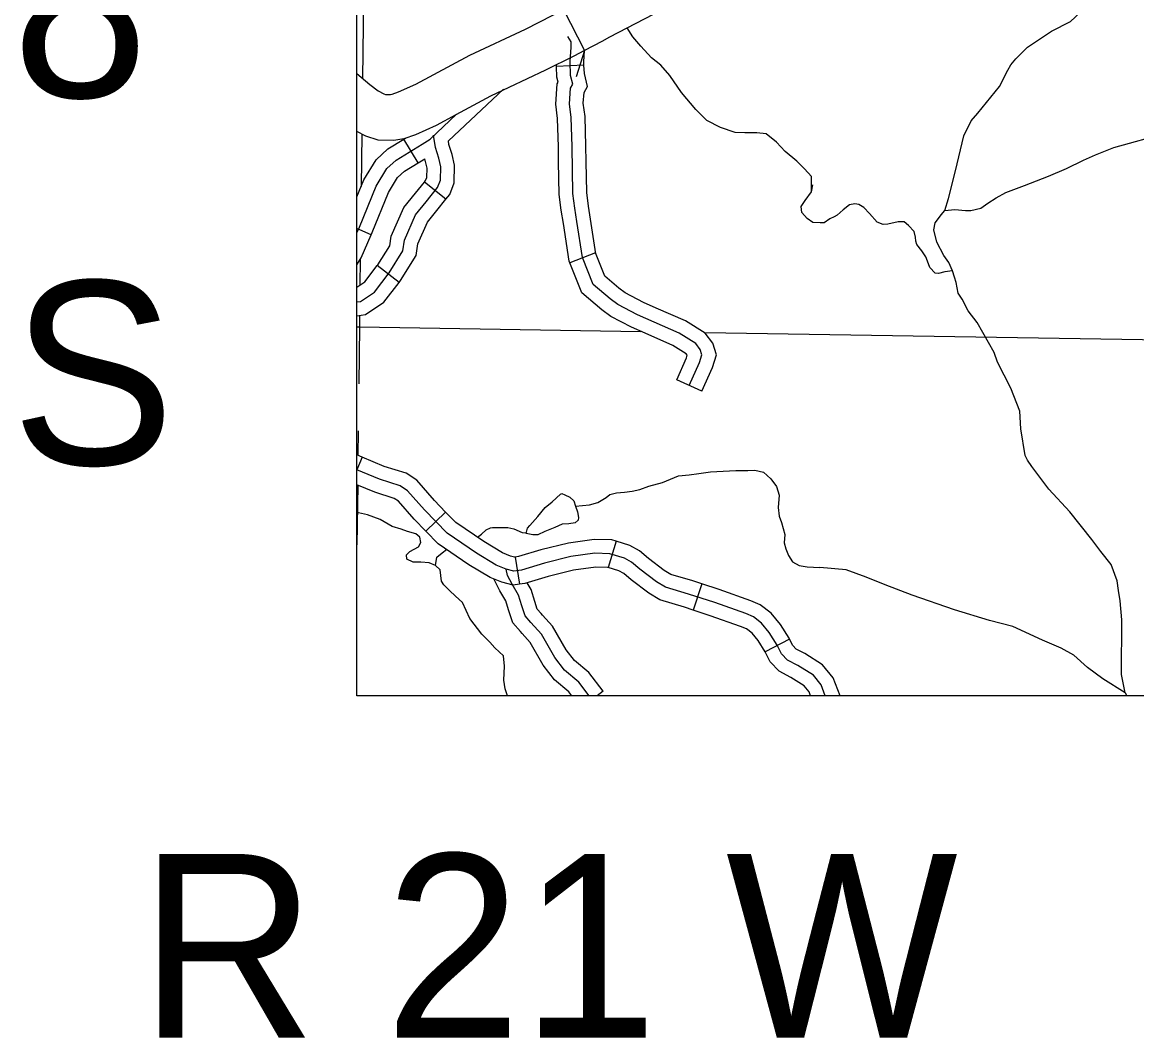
# Model space of a CAD drawing. Extents: x 813775 to 1157140, y 1757555 to 1979907.
# Drawn here: x 908886 to 921027, y 1794432 to 1805488 of the extents above; entities that cross this region are included whole.
import ezdxf

# ---------------------------------------------------------------- set-up
doc = ezdxf.new("R2010")
doc.units = 0
for name, color, linetype in [('Level 10', 7, 'Continuous'), ('Level 32', 7, 'Continuous'), ('Level 35', 7, 'Continuous'), ('Level 37', 7, 'Continuous'), ('Level 45', 7, 'Continuous'), ('Level 5', 7, 'Continuous'), ('R_Draft', 7, 'Continuous')]:
    doc.layers.add(name, color=color, linetype=linetype)

msp = doc.modelspace()

# ---------------------------------------------------------------- linework, layer by layer
at = {"layer": 'Level 10'}
for points in [[(915948, 1805672), (915284, 1805327), (915199, 1805279), (915011, 1805182)], [(912532, 1804929), (912674, 1804809), (912764, 1804743), (912825, 1804710), (912844, 1804703), (912897, 1804702), (912914, 1804705), (912985, 1804730), (913175, 1804813), (913370, 1804921), (913763, 1805131), (914367, 1805415), (914666, 1805566), (914781, 1805626)], [(914781, 1805626), (915011, 1805182)], [(915011, 1805182), (914893, 1805121), (914586, 1804966), (913987, 1804684), (913609, 1804481), (913396, 1804364), (913168, 1804264), (913041, 1804220), (912935, 1804201), (912763, 1804205), (912627, 1804247), (912532, 1804300)]]:
    msp.add_lwpolyline(points, dxfattribs=at)
at = {"layer": 'Level 32'}
for p, q in [((913198, 1803957), (913041, 1804214)), ((913500, 1803562), (913266, 1803749)), ((912687, 1803175), (912532, 1803242)), ((912991, 1802656), (912753, 1802839)), ((912590, 1800753), (912532, 1800616)), ((913498, 1800155), (913283, 1799946)), ((915354, 1799838), (915267, 1799551)), ((914255, 1799665), (914302, 1799369)), ((916290, 1799373), (916196, 1799087)), ((917244, 1798772), (916978, 1798633))]:
    msp.add_line(p, q, dxfattribs=at)
for points in [[(913528, 1804196), (914128, 1804759)], [(912532, 1803194), (912560, 1803259), (912742, 1803704), (912858, 1803895), (912960, 1803988), (913244, 1804162), (913328, 1804215), (913618, 1804487)], [(912532, 1803586), (912608, 1803771), (912741, 1803991), (912869, 1804109), (913041, 1804214)], [(913041, 1804214), (913066, 1804228)], [(913424, 1804009), (913388, 1804125), (913366, 1804258)], [(913500, 1803562), (913542, 1803613), (913590, 1803739), (913596, 1803931), (913568, 1804048), (913534, 1804159), (913528, 1804196)], [(912687, 1803175), (912699, 1803201), (912877, 1803636), (912975, 1803799), (913050, 1803868), (913198, 1803957)], [(913051, 1803116), (913170, 1803391), (913286, 1803534), (913410, 1803689), (913441, 1803769), (913446, 1803916), (913424, 1804009)], [(913198, 1803957), (913271, 1804002)], [(913266, 1803749), (913279, 1803765), (913292, 1803799), (913295, 1803900), (913271, 1804002)], [(912753, 1802839), (912759, 1802846), (912889, 1803054), (912905, 1803158), (913041, 1803470), (913169, 1803628), (913266, 1803749)], [(912991, 1802656), (913005, 1802675), (913176, 1802947), (913196, 1803074), (913300, 1803313), (913403, 1803439), (913500, 1803562)], [(912532, 1802847), (912578, 1802924), (912687, 1803175)], [(912532, 1802444), (912571, 1802449), (912722, 1802551), (912882, 1802760), (913033, 1803000), (913051, 1803116)], [(912532, 1802604), (912618, 1802662), (912753, 1802839)], [(912532, 1802293), (912626, 1802305), (912826, 1802441), (912991, 1802656)], [(912590, 1800753), (912532, 1800778)], [(913498, 1800155), (913376, 1800281), (913183, 1800501), (913069, 1800578), (912829, 1800653), (912590, 1800753)], [(913513, 1799924), (913266, 1800179), (913083, 1800388), (913004, 1800441), (912777, 1800512), (912532, 1800615)], [(913283, 1799946), (913155, 1800077), (912984, 1800274), (912938, 1800304), (912726, 1800371), (912532, 1800452)], [(914255, 1799665), (914249, 1799664), (914205, 1799676), (914118, 1799712), (913913, 1799833), (913610, 1800040), (913498, 1800155)], [(914302, 1799369), (914234, 1799358), (914109, 1799391), (913983, 1799443), (913752, 1799580), (913416, 1799809), (913283, 1799946)], [(915445, 1799653), (915285, 1799702), (915125, 1799706), (914863, 1799671), (914574, 1799600), (914326, 1799524), (914241, 1799511), (914157, 1799533), (914050, 1799578), (913833, 1799706), (913513, 1799924)], [(915354, 1799838), (915309, 1799851), (915117, 1799857), (914835, 1799818), (914535, 1799744), (914292, 1799671), (914255, 1799665)], [(916290, 1799373), (916190, 1799405), (915953, 1799476), (915878, 1799520), (915707, 1799650), (915609, 1799733), (915504, 1799792), (915354, 1799838)], [(917634, 1798155), (917588, 1798273), (917504, 1798378), (917335, 1798484), (917224, 1798542), (917158, 1798613), (917109, 1798707), (917024, 1798844), (916940, 1798947), (916851, 1799013), (916767, 1799049), (916429, 1799169), (916145, 1799262), (915892, 1799338), (915794, 1799395), (915613, 1799533), (915524, 1799609), (915445, 1799653)], [(915267, 1799551), (915260, 1799553), (915133, 1799556), (914891, 1799523), (914614, 1799455), (914359, 1799378), (914302, 1799369)], [(916196, 1799087), (916100, 1799119), (915832, 1799199), (915711, 1799271), (915520, 1799416), (915438, 1799485), (915385, 1799514), (915267, 1799551)], [(917244, 1798772), (917239, 1798781), (917147, 1798932), (917044, 1799056), (916926, 1799144), (916821, 1799189), (916478, 1799311), (916290, 1799373)], [(916978, 1798633), (916902, 1798757), (916836, 1798837), (916776, 1798882), (916712, 1798909), (916381, 1799027), (916196, 1799087)], [(917795, 1798155), (917719, 1798349), (917605, 1798491), (917410, 1798614), (917316, 1798663), (917281, 1798701), (917244, 1798772)], [(917473, 1798155), (917457, 1798197), (917403, 1798264), (917260, 1798354), (917132, 1798421), (917034, 1798526), (916978, 1798633)]]:
    msp.add_lwpolyline(points, dxfattribs=at)
at = {"layer": 'Level 35'}
for points in [[(919835, 1805217), (920100, 1805392), (920305, 1805498), (920411, 1805596), (920439, 1805682), (920444, 1805767), (920504, 1806047), (920532, 1806257), (920561, 1806451), (920574, 1806555), (920615, 1806620), (920719, 1806703), (920794, 1806791), (920807, 1806840), (920768, 1806905), (920719, 1806936), (920636, 1806943), (920574, 1806943), (920452, 1806881), (920393, 1806879), (920323, 1806920), (920304, 1806951)], [(915941, 1804908), (915841, 1805022), (915740, 1805102), (915624, 1805228), (915538, 1805329), (915474, 1805426)], [(918976, 1803570), (919054, 1803871), (919142, 1804252), (919222, 1804415), (919294, 1804500), (919532, 1804790), (919623, 1804966), (919656, 1805026), (919708, 1805090), (919835, 1805217)], [(917484, 1803642), (917484, 1803808), (917408, 1803894), (917323, 1803975), (917197, 1804081), (917101, 1804182), (916990, 1804273), (916889, 1804283), (916758, 1804283), (916652, 1804288), (916491, 1804343), (916345, 1804419), (916224, 1804540), (916067, 1804722), (915941, 1804908)], [(918937, 1803438), (919045, 1803448), (919161, 1803438), (919219, 1803438), (919328, 1803464), (919403, 1803517), (919494, 1803575), (919602, 1803635), (919804, 1803711), (920064, 1803814), (920263, 1803895), (920447, 1803988), (920578, 1804044), (920777, 1804125), (920948, 1804173), (921185, 1804238), (921450, 1804309), (921800, 1804417), (921972, 1804473), (922423, 1804613), (922761, 1804760), (923076, 1804909)], [(919020, 1802780), (918937, 1802770), (918867, 1802754), (918831, 1802757), (918774, 1802819), (918746, 1802886), (918730, 1802933), (918684, 1803000), (918632, 1803068), (918622, 1803104), (918617, 1803148), (918601, 1803210), (918542, 1803275), (918492, 1803314), (918428, 1803314), (918317, 1803290), (918265, 1803288), (918200, 1803311), (918115, 1803407), (918053, 1803471), (917998, 1803503), (917954, 1803510), (917898, 1803500), (917828, 1803446), (917763, 1803389), (917732, 1803368), (917683, 1803347), (917621, 1803306), (917577, 1803306), (917499, 1803308), (917437, 1803352), (917378, 1803417), (917372, 1803484), (917414, 1803549), (917484, 1803642), (917497, 1803717)], [(919043, 1802713), (919020, 1802780), (918979, 1802873), (918924, 1802948), (918849, 1803093), (918816, 1803228), (918831, 1803303), (918867, 1803350), (918898, 1803391), (918937, 1803438), (918976, 1803570)], [(919473, 1801892), (919289, 1802218), (919191, 1802345), (919124, 1802472), (919080, 1802539), (919059, 1802653), (919043, 1802713)], [(919812, 1800771), (919765, 1801061), (919755, 1801253), (919654, 1801506), (919509, 1801789), (919473, 1801892)], [(920813, 1799406), (920750, 1799583), (920637, 1799725), (920538, 1799855), (920298, 1800157), (920070, 1800406), (919884, 1800652), (919835, 1800719), (919812, 1800771)], [(914913, 1800220), (915066, 1800233), (915157, 1800258), (915245, 1800314), (915288, 1800347), (915358, 1800364), (915447, 1800372), (915530, 1800382), (915613, 1800400), (915711, 1800437), (915860, 1800478), (916036, 1800548), (916152, 1800561), (916258, 1800574), (916382, 1800594), (916520, 1800601), (916659, 1800609), (916790, 1800609), (916868, 1800612), (916959, 1800589)], [(916959, 1800589), (917042, 1800516), (917102, 1800435), (917132, 1800339), (917122, 1800203), (917130, 1800109), (917158, 1800041), (917195, 1799910), (917185, 1799819), (917205, 1799754), (917233, 1799683), (917276, 1799612), (917349, 1799572), (917435, 1799559), (917573, 1799552)], [(914377, 1799921), (914391, 1799978), (914414, 1800008), (914504, 1800107), (914583, 1800203), (914658, 1800266), (914749, 1800351), (914764, 1800356), (914797, 1800344), (914852, 1800319), (914893, 1800276), (914913, 1800220), (914933, 1800157), (914945, 1800097), (914940, 1800066), (914910, 1800039), (914840, 1800028), (914769, 1800023), (914688, 1799986), (914580, 1799943), (914504, 1799907), (914449, 1799907), (914377, 1799921)], [(912917, 1799998), (912786, 1800074), (912645, 1800124), (912547, 1800147), (912532, 1800149)], [(913453, 1799402), (913438, 1799527), (913388, 1799573), (913317, 1799603), (913226, 1799608), (913146, 1799610), (913075, 1799641), (913073, 1799689), (913108, 1799726), (913201, 1799777), (913229, 1799822), (913216, 1799880), (913173, 1799918), (913083, 1799943), (913015, 1799970), (912917, 1799998)], [(913845, 1799880), (913887, 1799915), (913940, 1799963), (913986, 1799983), (914010, 1799986)], [(914010, 1799986), (914177, 1799986), (914240, 1799973), (914330, 1799933)], [(914330, 1799933), (914378, 1799928)], [(913388, 1799573), (913401, 1799663), (913459, 1799711), (913509, 1799746)], [(918581, 1799249), (918286, 1799364), (918080, 1799447), (917860, 1799525), (917573, 1799552)], [(913763, 1798996), (913680, 1799170), (913604, 1799240), (913541, 1799301), (913478, 1799362), (913453, 1799402)], [(920900, 1798187), (920859, 1798386), (920864, 1798981), (920846, 1799188), (920828, 1799302), (920813, 1799406)], [(920900, 1798187), (920658, 1798340), (920489, 1798464), (920343, 1798598), (920204, 1798673), (920000, 1798762), (919677, 1798908), (919423, 1798974), (919042, 1799092), (918581, 1799249)], [(914131, 1798323), (914139, 1798476), (914129, 1798590), (914033, 1798678), (913978, 1798738), (913892, 1798824), (913763, 1798996)], [(914171, 1798155), (914146, 1798232), (914131, 1798323)], [(920900, 1798187), (920918, 1798155)]]:
    msp.add_lwpolyline(points, dxfattribs=at)
at = {"layer": 'Level 37'}
msp.add_lwpolyline([(915011, 1805182), (914920, 1804896)], dxfattribs=at)
at = {"layer": 'Level 45'}
for p, q in [((915005, 1805021), (914705, 1805008)), ((915131, 1802978), (914852, 1802868)), ((916289, 1801473), (916015, 1801595)), ((915215, 1798204), (915150, 1798155))]:
    msp.add_line(p, q, dxfattribs=at)
for points in [[(915106, 1802633), (914989, 1802928), (914929, 1803319), (914905, 1803463), (914885, 1803623), (914876, 1804136), (914867, 1804450), (914848, 1804602), (914859, 1804772), (914884, 1804813), (914859, 1804910), (914853, 1805063), (914867, 1805216), (914867, 1805277), (914829, 1805334)], [(915005, 1805021), (915003, 1805059), (915011, 1805182)], [(914729, 1803968), (914726, 1804133), (914717, 1804439), (914697, 1804598), (914712, 1804819), (914723, 1804837), (914710, 1804889), (914705, 1805008)], [(914705, 1805008), (914704, 1805025)], [(915028, 1803973), (915026, 1804139), (915017, 1804462), (914998, 1804607), (915006, 1804725), (915045, 1804788), (915009, 1804932), (915005, 1805021)], [(914852, 1802868), (914844, 1802888), (914781, 1803296), (914757, 1803441), (914735, 1803612), (914729, 1803968)], [(915135, 1802967), (915077, 1803343), (915054, 1803485), (915035, 1803634), (915028, 1803973)], [(915792, 1802377), (915653, 1802438), (915455, 1802541), (915384, 1802594), (915232, 1802723), (915131, 1802978)], [(915671, 1802102), (915523, 1802168), (915296, 1802286), (915198, 1802358), (914980, 1802543), (914852, 1802868)], [(916152, 1801534), (916263, 1801783), (916290, 1801867), (916272, 1801925), (916223, 1801992), (916041, 1802103), (915588, 1802303), (915375, 1802414), (915291, 1802476), (915106, 1802633)], [(916289, 1801473), (916404, 1801730), (916447, 1801867), (916408, 1801993), (916327, 1802104), (916111, 1802236), (915792, 1802377)], [(916015, 1801595), (916123, 1801836), (916131, 1801863), (916120, 1801879), (915972, 1801970), (915671, 1802102)], [(915063, 1798155), (914949, 1798304), (914794, 1798433), (914687, 1798571), (914541, 1798824), (914425, 1798953), (914363, 1799024), (914327, 1799135), (914292, 1799250), (914221, 1799370), (914172, 1799464), (914157, 1799533)], [(914331, 1798833), (914313, 1798853), (914230, 1798949), (914184, 1799090), (914154, 1799189), (914090, 1799297), (914022, 1799427)], [(914555, 1799033), (914538, 1799052), (914496, 1799099), (914471, 1799180), (914430, 1799312), (914386, 1799386)], [(915215, 1798204), (915058, 1798409), (914902, 1798538), (914812, 1798654), (914663, 1798912), (914555, 1799033)], [(914874, 1798155), (914840, 1798199), (914685, 1798328), (914562, 1798487), (914419, 1798735), (914331, 1798833)]]:
    msp.add_lwpolyline(points, dxfattribs=at)
at = {"layer": 'Level 5'}
for points in [[(912692, 1812687), (912593, 1804877)], [(912586, 1804270), (912578, 1803699)], [(912568, 1802900), (912565, 1802626)], [(912561, 1802297), (912559, 1802172)], [(912532, 1802173), (912559, 1802172)], [(912559, 1802172), (912552, 1801551)], [(912559, 1802172), (915625, 1802123)], [(916321, 1802111), (923134, 1802001)], [(912546, 1801039), (912543, 1800771)], [(912540, 1800449), (912532, 1799799)]]:
    msp.add_lwpolyline(points, dxfattribs=at)
at = {"layer": 'R_Draft'}
msp.add_lwpolyline([(912532, 1880709), (1062535, 1880709), (1062535, 1798155), (912532, 1798155)], close=True, dxfattribs=at)

# ---------------------------------------------------------------- texts
for s, p in [('8', (908774, 1804671)), ('S', (908765, 1800671)), ('R 21 W', (910160, 1794432))]:
    msp.add_text(s, height=2000, dxfattribs=at).set_placement(p)

doc.saveas('drawing.dxf')
